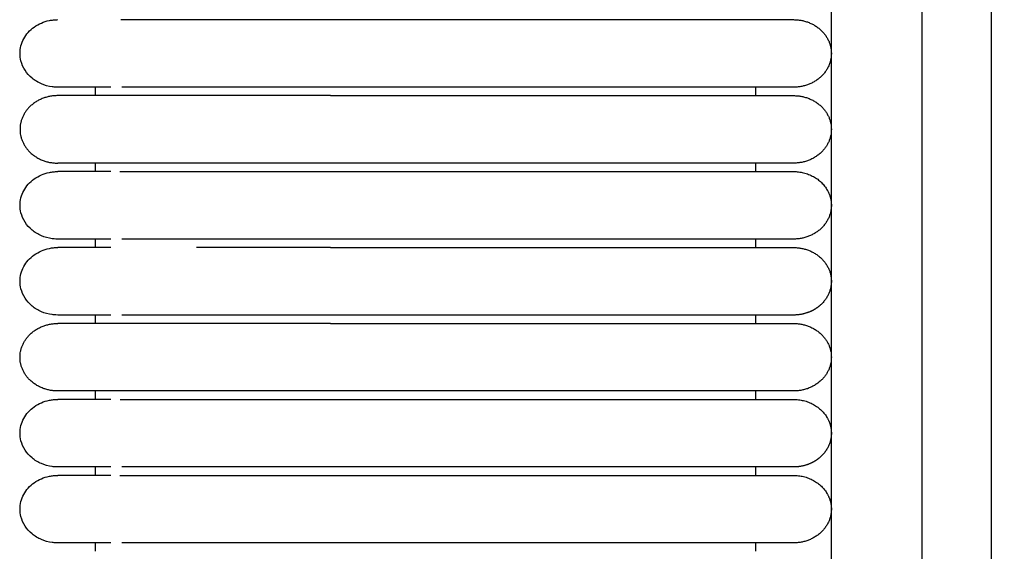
# Model space of a CAD drawing. Header units: millimetres. Extents: x -31695 to -19845, y -5614 to 7253.
# Tile 272 of 432: x -28383 to -28324, y 5007 to 5039. Entities that reach past the tile are written whole.
import ezdxf

# ---------------------------------------------------------------- set-up
doc = ezdxf.new("R2010")
doc.units = ezdxf.units.MM
doc.layers.add('2d', color=7, linetype='Continuous', true_color=0x000000)

msp = doc.modelspace()

# ---------------------------------------------------------------- linework, layer by layer
at = {"layer": '2d', "linetype": 'Continuous', "lineweight": -3}
msp.add_lwpolyline([(-28334.026, 4598.27), (-28334.026, 5374.719)], dxfattribs=at)
for points, knots in [([(-28327.843, 4580.414), (-28327.938, 4581.874), (-28328.016, 4583.335), (-28328.083, 4584.797), (-28328.155, 4586.378), (-28328.214, 4587.961), (-28328.264, 4589.544), (-28328.317, 4591.246), (-28328.359, 4592.949), (-28328.394, 4594.652), (-28328.431, 4596.505), (-28328.46, 4598.358), (-28328.483, 4600.211), (-28328.507, 4602.186), (-28328.524, 4604.161), (-28328.537, 4606.136), (-28328.55, 4608.199), (-28328.559, 4610.262), (-28328.565, 4612.325), (-28328.571, 4614.504), (-28328.574, 4616.683), (-28328.575, 4618.862), (-28328.578, 4622.137), (-28328.578, 4625.411), (-28328.578, 4628.686), (-28328.577, 4639.331), (-28328.577, 4649.975), (-28328.577, 4660.62), (-28328.577, 4672.699), (-28328.577, 4684.778), (-28328.577, 4696.856), (-28328.577, 4710.296), (-28328.577, 4723.735), (-28328.577, 4737.175), (-28328.577, 4751.989), (-28328.577, 4766.804), (-28328.577, 4781.619), (-28328.577, 4813.556), (-28328.577, 4845.491), (-28328.577, 4877.427), (-28328.577, 4910.929), (-28328.577, 4944.432), (-28328.577, 4977.935), (-28328.577, 5011.437), (-28328.577, 5044.939), (-28328.577, 5078.441), (-28328.577, 5094.409), (-28328.577, 5110.377), (-28328.577, 5126.346), (-28328.577, 5142.314), (-28328.577, 5158.284), (-28328.577, 5174.252), (-28328.577, 5181.659), (-28328.577, 5189.066), (-28328.577, 5196.473), (-28328.577, 5203.88), (-28328.577, 5211.288), (-28328.577, 5218.695), (-28328.577, 5224.095), (-28328.577, 5229.495), (-28328.577, 5234.895)], [0, 0, 0, 0, 4.32571, 4.32571, 4.32571, 9.006348, 9.006348, 9.006348, 14.041632, 14.041632, 14.041632, 19.519096, 19.519096, 19.519096, 25.35732, 25.35732, 25.35732, 31.454857, 31.454857, 31.454857, 37.895938, 37.895938, 37.895938, 47.575429, 47.575429, 47.575429, 79.038556, 79.038556, 79.038556, 114.740207, 114.740207, 114.740207, 154.464201, 154.464201, 154.464201, 198.253062, 198.253062, 198.253062, 292.648844, 292.648844, 292.648844, 391.674129, 391.674129, 391.674129, 490.698643, 490.698643, 490.698643, 537.896832, 537.896832, 537.896832, 585.096367, 585.096367, 585.096367, 606.990068, 606.990068, 606.990068, 628.884072, 628.884072, 628.884072, 644.845046, 644.845046, 644.845046, 644.845046]), ([(-28323.638, 4580.596), (-28323.732, 4582.035), (-28323.81, 4583.484), (-28323.877, 4584.924), (-28323.949, 4586.492), (-28324.008, 4588.061), (-28324.058, 4589.629), (-28324.112, 4591.321), (-28324.155, 4593.014), (-28324.19, 4594.706), (-28324.229, 4596.551), (-28324.258, 4598.396), (-28324.282, 4600.241), (-28324.307, 4602.211), (-28324.325, 4604.181), (-28324.339, 4606.15), (-28324.353, 4608.21), (-28324.363, 4610.269), (-28324.369, 4612.329), (-28324.376, 4614.506), (-28324.38, 4616.683), (-28324.383, 4618.86), (-28324.385, 4621.379), (-28324.387, 4623.899), (-28324.387, 4626.418), (-28324.388, 4627.173), (-28324.388, 4627.928), (-28324.388, 4628.683), (-28324.392, 4639.328), (-28324.394, 4649.973), (-28324.397, 4660.618), (-28324.4, 4672.697), (-28324.402, 4684.776), (-28324.403, 4696.855), (-28324.405, 4710.294), (-28324.407, 4723.734), (-28324.408, 4737.174), (-28324.409, 4751.989), (-28324.411, 4766.803), (-28324.411, 4781.618), (-28324.413, 4813.555), (-28324.414, 4845.491), (-28324.414, 4877.427), (-28324.415, 4910.93), (-28324.415, 4944.432), (-28324.415, 4977.935), (-28324.415, 5011.437), (-28324.415, 5044.939), (-28324.414, 5078.441), (-28324.414, 5094.41), (-28324.414, 5110.378), (-28324.413, 5126.346), (-28324.413, 5142.315), (-28324.412, 5158.284), (-28324.411, 5174.252), (-28324.411, 5181.659), (-28324.41, 5189.067), (-28324.41, 5196.474), (-28324.409, 5202.878), (-28324.409, 5209.282), (-28324.408, 5215.686)], [0, 0, 0, 0, 4.271346, 4.271346, 4.271346, 8.910793, 8.910793, 8.910793, 13.915218, 13.915218, 13.915218, 19.369775, 19.369775, 19.369775, 25.191998, 25.191998, 25.191998, 31.279337, 31.279337, 31.279337, 37.714779, 37.714779, 37.714779, 45.161136, 45.161136, 45.161136, 47.392834, 47.392834, 47.392834, 78.857016, 78.857016, 78.857016, 114.55941, 114.55941, 114.55941, 154.283912, 154.283912, 154.283912, 198.073133, 198.073133, 198.073133, 292.469323, 292.469323, 292.469323, 391.494727, 391.494727, 391.494727, 490.51936, 490.51936, 490.51936, 537.717708, 537.717708, 537.717708, 584.917492, 584.917492, 584.917492, 606.811354, 606.811354, 606.811354, 625.740521, 625.740521, 625.740521, 625.740521]), ([(-28380.493, 5034.706), (-28380.682, 5034.712), (-28380.757, 5034.718), (-28380.831, 5034.728), (-28381.055, 5034.759), (-28381.273, 5034.819), (-28381.477, 5034.907), (-28381.68, 5034.994), (-28381.87, 5035.11), (-28382.035, 5035.247), (-28382.366, 5035.523), (-28382.603, 5035.889), (-28382.703, 5036.284), (-28382.779, 5036.58), (-28382.778, 5036.892), (-28382.703, 5037.188), (-28382.627, 5037.484), (-28382.477, 5037.764), (-28382.265, 5038.001), (-28382.054, 5038.239), (-28381.782, 5038.433), (-28381.476, 5038.565), (-28381.324, 5038.631), (-28381.163, 5038.681), (-28380.997, 5038.715), (-28380.915, 5038.732), (-28380.831, 5038.744), (-28380.705, 5038.757), (-28380.662, 5038.76), (-28380.588, 5038.763), (-28380.525, 5038.765), (-28380.493, 5038.766)], [23.445442, 23.445442, 23.445442, 23.445442, 23.445717, 23.445717, 23.445717, 24.046175, 24.046175, 24.046175, 24.646999, 24.646999, 24.646999, 25.86131, 25.86131, 25.86131, 26.766886, 26.766886, 26.766886, 27.671812, 27.671812, 27.671812, 28.577097, 28.577097, 28.577097, 29.026846, 29.026846, 29.026846, 29.26629, 29.26629, 29.386004, 29.386004, 29.475729, 29.475729, 29.475729, 29.475729]), ([(-28377.299, 5034.706), (-28378.073, 5034.706), (-28378.709, 5034.706), (-28379.203, 5034.706), (-28379.623, 5034.706), (-28379.939, 5034.706), (-28380.152, 5034.706), (-28380.366, 5034.706), (-28380.478, 5034.706), (-28380.493, 5034.706)], [0, 0, 0, 0, 8.585616, 8.585616, 8.585616, 15.831601, 15.831601, 15.831601, 22.972392, 22.972392, 22.972392, 22.972392]), ([(-28364.104, 5034.706), (-28364.33, 5034.706), (-28364.563, 5034.706), (-28364.789, 5034.706), (-28365.017, 5034.706), (-28365.245, 5034.706), (-28365.473, 5034.706), (-28365.701, 5034.706), (-28365.928, 5034.706), (-28366.155, 5034.706), (-28366.381, 5034.706), (-28366.607, 5034.706), (-28366.832, 5034.706), (-28367.058, 5034.706), (-28367.282, 5034.706), (-28367.504, 5034.706), (-28367.727, 5034.706), (-28367.949, 5034.706), (-28368.168, 5034.706), (-28368.388, 5034.706), (-28368.606, 5034.706), (-28368.823, 5034.706), (-28369.039, 5034.706), (-28369.254, 5034.706), (-28369.466, 5034.706), (-28369.679, 5034.706), (-28369.888, 5034.706), (-28370.094, 5034.706), (-28370.299, 5034.706), (-28370.502, 5034.706), (-28370.7, 5034.706), (-28370.899, 5034.706), (-28371.094, 5034.706), (-28371.285, 5034.706), (-28371.477, 5034.706), (-28371.664, 5034.706), (-28371.848, 5034.706), (-28372.031, 5034.706), (-28372.211, 5034.706), (-28372.386, 5034.706), (-28372.474, 5034.706), (-28372.561, 5034.706), (-28372.647, 5034.706), (-28372.732, 5034.706), (-28372.817, 5034.706), (-28372.9, 5034.706), (-28373.068, 5034.706), (-28373.231, 5034.706), (-28373.389, 5034.706), (-28373.469, 5034.706), (-28373.547, 5034.706), (-28373.624, 5034.706), (-28373.701, 5034.706), (-28373.777, 5034.706), (-28373.878, 5034.706), (-28373.887, 5034.706), (-28373.896, 5034.706), (-28374.009, 5034.706), (-28374.027, 5034.706), (-28374.044, 5034.706), (-28374.165, 5034.706), (-28374.2, 5034.706), (-28374.234, 5034.706), (-28374.369, 5034.706), (-28374.403, 5034.706), (-28374.437, 5034.706), (-28374.57, 5034.706), (-28374.603, 5034.706), (-28374.636, 5034.706), (-28374.766, 5034.706), (-28374.798, 5034.706), (-28374.83, 5034.706), (-28374.934, 5034.706), (-28374.942, 5034.706), (-28374.95, 5034.706), (-28375.052, 5034.706), (-28375.176, 5034.706), (-28375.298, 5034.706), (-28375.504, 5034.706), (-28375.533, 5034.706), (-28375.562, 5034.706), (-28375.676, 5034.706), (-28375.704, 5034.706), (-28375.732, 5034.706), (-28375.801, 5034.706), (-28375.815, 5034.706), (-28375.828, 5034.706), (-28375.923, 5034.706), (-28375.977, 5034.706), (-28376.029, 5034.706), (-28376.081, 5034.706), (-28376.132, 5034.706), (-28376.183, 5034.706), (-28376.645, 5034.706)], [0, 0, 0, 0, 0.643985, 0.643985, 0.643985, 1.289246, 1.289246, 1.289246, 1.935685, 1.935685, 1.935685, 2.583188, 2.583188, 2.583188, 3.231644, 3.231644, 3.231644, 3.880958, 3.880958, 3.880958, 4.531059, 4.531059, 4.531059, 5.181921, 5.181921, 5.181921, 5.831841, 5.831841, 5.831841, 6.475746, 6.475746, 6.475746, 7.113972, 7.113972, 7.113972, 7.746582, 7.746582, 7.746582, 8.373502, 8.373502, 8.373502, 8.684772, 8.684772, 8.684772, 8.994562, 8.994562, 8.994562, 9.609624, 9.609624, 9.609624, 9.914788, 9.914788, 9.914788, 10.254009, 10.254009, 10.254009, 10.432856, 10.432856, 10.432856, 10.648503, 10.648503, 10.648503, 10.937744, 10.937744, 10.937744, 11.228892, 11.228892, 11.228892, 11.521898, 11.521898, 11.521898, 11.779768, 11.779768, 11.779768, 11.964795, 11.964795, 11.964795, 12.711702, 12.711702, 12.711702, 13.01342, 13.01342, 13.01342, 13.2408, 13.2408, 13.2408, 13.46911, 13.46911, 13.46911, 13.774962, 13.774962, 13.774962, 14.082457, 14.082457, 14.082457, 14.082457]), ([(-28380.493, 5025.571), (-28380.682, 5025.577), (-28380.757, 5025.584), (-28380.831, 5025.594), (-28381.055, 5025.624), (-28381.273, 5025.684), (-28381.477, 5025.772), (-28381.68, 5025.86), (-28381.87, 5025.975), (-28382.035, 5026.113), (-28382.366, 5026.388), (-28382.603, 5026.754), (-28382.703, 5027.149), (-28382.779, 5027.445), (-28382.778, 5027.757), (-28382.703, 5028.053), (-28382.627, 5028.349), (-28382.477, 5028.629), (-28382.265, 5028.867), (-28382.054, 5029.104), (-28381.782, 5029.298), (-28381.476, 5029.43), (-28381.324, 5029.496), (-28381.163, 5029.546), (-28380.997, 5029.58), (-28380.915, 5029.597), (-28380.831, 5029.61), (-28380.705, 5029.622), (-28380.662, 5029.626), (-28380.588, 5029.629), (-28380.525, 5029.63), (-28380.493, 5029.631)], [23.445766, 23.445766, 23.445766, 23.445766, 23.445825, 23.445825, 23.445825, 24.046273, 24.046273, 24.046273, 24.647086, 24.647086, 24.647086, 25.861375, 25.861375, 25.861375, 26.766935, 26.766935, 26.766935, 27.671844, 27.671844, 27.671844, 28.577113, 28.577113, 28.577113, 29.026854, 29.026854, 29.026854, 29.266294, 29.266294, 29.386006, 29.386006, 29.47573, 29.47573, 29.47573, 29.47573]), ([(-28377.298, 5029.631), (-28378.075, 5029.631), (-28378.711, 5029.631), (-28379.203, 5029.631), (-28379.623, 5029.631), (-28379.938, 5029.631), (-28380.152, 5029.631), (-28380.366, 5029.631), (-28380.477, 5029.631), (-28380.493, 5029.631)], [0, 0, 0, 0, 8.649968, 8.649968, 8.649968, 15.950267, 15.950267, 15.950267, 23.144583, 23.144583, 23.144583, 23.144583]), ([(-28377.299, 5025.571), (-28378.073, 5025.571), (-28378.709, 5025.571), (-28379.203, 5025.571), (-28379.623, 5025.571), (-28379.939, 5025.571), (-28380.152, 5025.571), (-28380.366, 5025.571), (-28380.478, 5025.571), (-28380.493, 5025.571)], [0, 0, 0, 0, 8.585617, 8.585617, 8.585617, 15.831603, 15.831603, 15.831603, 22.972395, 22.972395, 22.972395, 22.972395]), ([(-28364.104, 5025.571), (-28364.331, 5025.571), (-28364.562, 5025.571), (-28364.789, 5025.571), (-28365.017, 5025.571), (-28365.245, 5025.571), (-28365.473, 5025.571), (-28365.701, 5025.571), (-28365.928, 5025.571), (-28366.155, 5025.571), (-28366.381, 5025.571), (-28366.607, 5025.571), (-28366.832, 5025.571), (-28367.058, 5025.571), (-28367.282, 5025.571), (-28367.504, 5025.571), (-28367.727, 5025.571), (-28367.949, 5025.571), (-28368.168, 5025.571), (-28368.196, 5025.571), (-28368.223, 5025.571), (-28368.333, 5025.571), (-28368.388, 5025.571), (-28368.442, 5025.571), (-28368.497, 5025.571), (-28368.606, 5025.571), (-28368.715, 5025.571), (-28368.823, 5025.571), (-28369.039, 5025.571), (-28369.254, 5025.571), (-28369.466, 5025.571), (-28369.679, 5025.571), (-28369.888, 5025.571), (-28370.094, 5025.571), (-28370.299, 5025.571), (-28370.502, 5025.571), (-28370.701, 5025.571), (-28370.899, 5025.571), (-28371.094, 5025.571), (-28371.286, 5025.571), (-28371.477, 5025.571), (-28371.664, 5025.571), (-28371.848, 5025.571), (-28372.031, 5025.571), (-28372.211, 5025.571), (-28372.386, 5025.571), (-28372.562, 5025.571), (-28372.733, 5025.571), (-28372.901, 5025.571), (-28373.068, 5025.571), (-28373.231, 5025.571), (-28373.389, 5025.571), (-28373.469, 5025.571), (-28373.547, 5025.571), (-28373.624, 5025.571), (-28373.701, 5025.571), (-28373.777, 5025.571), (-28373.905, 5025.571), (-28373.922, 5025.571), (-28373.94, 5025.571), (-28374.062, 5025.571), (-28374.096, 5025.571), (-28374.131, 5025.571), (-28374.268, 5025.571), (-28374.302, 5025.571), (-28374.336, 5025.571), (-28374.47, 5025.571), (-28374.504, 5025.571), (-28374.537, 5025.571), (-28374.668, 5025.571), (-28374.734, 5025.571), (-28374.799, 5025.571), (-28374.862, 5025.571), (-28374.926, 5025.571), (-28374.989, 5025.571), (-28375.052, 5025.571), (-28375.114, 5025.571), (-28375.176, 5025.571), (-28375.236, 5025.571), (-28375.267, 5025.571), (-28375.297, 5025.571), (-28375.416, 5025.571), (-28375.475, 5025.571), (-28375.533, 5025.571), (-28375.591, 5025.571), (-28375.648, 5025.571), (-28375.704, 5025.571), (-28376.645, 5025.571)], [0, 0, 0, 0, 0.688874, 0.688874, 0.688874, 1.379115, 1.379115, 1.379115, 2.070614, 2.070614, 2.070614, 2.763253, 2.763253, 2.763253, 3.456911, 3.456911, 3.456911, 4.151485, 4.151485, 4.151485, 4.325244, 4.325244, 4.325244, 4.499055, 4.499055, 4.499055, 4.846839, 4.846839, 4.846839, 5.54307, 5.54307, 5.54307, 6.238292, 6.238292, 6.238292, 6.927081, 6.927081, 6.927081, 7.609794, 7.609794, 7.609794, 8.2865, 8.2865, 8.2865, 8.95712, 8.95712, 8.95712, 9.621517, 9.621517, 9.621517, 10.279452, 10.279452, 10.279452, 10.605887, 10.605887, 10.605887, 11.006947, 11.006947, 11.006947, 11.236825, 11.236825, 11.236825, 11.545185, 11.545185, 11.545185, 11.855613, 11.855613, 11.855613, 12.168055, 12.168055, 12.168055, 12.482462, 12.482462, 12.482462, 12.798789, 12.798789, 12.798789, 13.11699, 13.11699, 13.11699, 13.43703, 13.43703, 13.43703, 13.758883, 13.758883, 13.758883, 14.082525, 14.082525, 14.082525, 14.082525]), ([(-28380.493, 5021.004), (-28380.682, 5021.01), (-28380.757, 5021.016), (-28380.831, 5021.026), (-28381.055, 5021.057), (-28381.273, 5021.117), (-28381.477, 5021.205), (-28381.68, 5021.292), (-28381.87, 5021.408), (-28382.035, 5021.545), (-28382.366, 5021.821), (-28382.603, 5022.187), (-28382.703, 5022.582), (-28382.779, 5022.878), (-28382.778, 5023.19), (-28382.703, 5023.485), (-28382.627, 5023.781), (-28382.477, 5024.062), (-28382.265, 5024.299), (-28382.054, 5024.537), (-28381.782, 5024.731), (-28381.476, 5024.863), (-28381.324, 5024.929), (-28381.163, 5024.979), (-28380.997, 5025.013), (-28380.915, 5025.03), (-28380.831, 5025.042), (-28380.705, 5025.055), (-28380.662, 5025.058), (-28380.588, 5025.061), (-28380.525, 5025.063), (-28380.493, 5025.064)], [23.44559, 23.44559, 23.44559, 23.44559, 23.445767, 23.445767, 23.445767, 24.04622, 24.04622, 24.04622, 24.647039, 24.647039, 24.647039, 25.861339, 25.861339, 25.861339, 26.766909, 26.766909, 26.766909, 27.671826, 27.671826, 27.671826, 28.577104, 28.577104, 28.577104, 29.02685, 29.02685, 29.02685, 29.266291, 29.266291, 29.386005, 29.386005, 29.47573, 29.47573, 29.47573, 29.47573]), ([(-28377.298, 5025.064), (-28378.075, 5025.064), (-28378.711, 5025.064), (-28379.203, 5025.064), (-28379.623, 5025.064), (-28379.938, 5025.064), (-28380.152, 5025.064), (-28380.366, 5025.064), (-28380.477, 5025.064), (-28380.493, 5025.064)], [0, 0, 0, 0, 8.649968, 8.649968, 8.649968, 15.950267, 15.950267, 15.950267, 23.144583, 23.144583, 23.144583, 23.144583]), ([(-28364.104, 5025.064), (-28364.332, 5025.064), (-28364.789, 5025.064), (-28365.473, 5025.064), (-28366.155, 5025.064), (-28366.833, 5025.064), (-28367.506, 5025.064), (-28367.976, 5025.064), (-28368.251, 5025.064), (-28368.36, 5025.064), (-28368.552, 5025.064), (-28368.932, 5025.064), (-28369.253, 5025.064), (-28369.679, 5025.064), (-28370.097, 5025.064), (-28370.704, 5025.064), (-28371.289, 5025.064), (-28371.77, 5025.064), (-28372.055, 5025.064), (-28372.156, 5025.064)], [1.5131938, 1.5131938, 1.5131938, 1.5131938, 1.5643554, 1.615517, 1.6666785, 1.7178401, 1.7690017, 1.8201632, 1.8265584, 1.8329536, 1.845744, 1.8713248, 1.9224864, 1.9224864, 1.9738461, 2.0252058, 2.0765655, 2.1279253, 2.1570957, 2.1570957, 2.1570957, 2.1570957]), ([(-28377.299, 5021.004), (-28378.073, 5021.004), (-28378.709, 5021.004), (-28379.203, 5021.004), (-28379.623, 5021.004), (-28379.939, 5021.004), (-28380.152, 5021.004), (-28380.366, 5021.004), (-28380.478, 5021.004), (-28380.493, 5021.004)], [0, 0, 0, 0, 8.585617, 8.585617, 8.585617, 15.831604, 15.831604, 15.831604, 22.972397, 22.972397, 22.972397, 22.972397]), ([(-28364.104, 5021.004), (-28364.332, 5021.004), (-28364.56, 5021.004), (-28364.789, 5021.004), (-28365.017, 5021.004), (-28365.245, 5021.004), (-28365.473, 5021.004), (-28365.701, 5021.004), (-28365.928, 5021.004), (-28366.155, 5021.004), (-28366.381, 5021.004), (-28366.607, 5021.004), (-28366.832, 5021.004), (-28367.058, 5021.004), (-28367.282, 5021.004), (-28367.504, 5021.004), (-28367.727, 5021.004), (-28367.949, 5021.004), (-28368.168, 5021.004), (-28368.196, 5021.004), (-28368.223, 5021.004), (-28368.333, 5021.004), (-28368.388, 5021.004), (-28368.442, 5021.004), (-28368.497, 5021.004), (-28368.606, 5021.004), (-28368.715, 5021.004), (-28368.823, 5021.004), (-28369.039, 5021.004), (-28369.254, 5021.004), (-28369.466, 5021.004), (-28369.679, 5021.004), (-28369.888, 5021.004), (-28370.094, 5021.004), (-28370.299, 5021.004), (-28370.502, 5021.004), (-28370.701, 5021.004), (-28370.899, 5021.004), (-28371.094, 5021.004), (-28371.286, 5021.004), (-28371.477, 5021.004), (-28371.664, 5021.004), (-28371.848, 5021.004), (-28372.031, 5021.004), (-28372.211, 5021.004), (-28372.386, 5021.004), (-28372.562, 5021.004), (-28372.733, 5021.004), (-28372.901, 5021.004), (-28373.068, 5021.004), (-28373.231, 5021.004), (-28373.389, 5021.004), (-28373.469, 5021.004), (-28373.547, 5021.004), (-28373.624, 5021.004), (-28373.701, 5021.004), (-28373.777, 5021.004), (-28373.905, 5021.004), (-28373.922, 5021.004), (-28373.94, 5021.004), (-28374.062, 5021.004), (-28374.096, 5021.004), (-28374.131, 5021.004), (-28374.268, 5021.004), (-28374.302, 5021.004), (-28374.336, 5021.004), (-28374.47, 5021.004), (-28374.504, 5021.004), (-28374.537, 5021.004), (-28374.668, 5021.004), (-28374.734, 5021.004), (-28374.798, 5021.004), (-28374.862, 5021.004), (-28374.926, 5021.004), (-28374.989, 5021.004), (-28375.052, 5021.004), (-28375.114, 5021.004), (-28375.176, 5021.004), (-28375.236, 5021.004), (-28375.267, 5021.004), (-28375.297, 5021.004), (-28375.416, 5021.004), (-28375.475, 5021.004), (-28375.533, 5021.004), (-28375.591, 5021.004), (-28375.648, 5021.004), (-28375.704, 5021.004), (-28376.645, 5021.004)], [1.757776, 1.757776, 1.757776, 1.757776, 2.4482, 2.4482, 2.4482, 3.138432, 3.138432, 3.138432, 3.829921, 3.829921, 3.829921, 4.522551, 4.522551, 4.522551, 5.216199, 5.216199, 5.216199, 5.910764, 5.910764, 5.910764, 6.08452, 6.08452, 6.08452, 6.25833, 6.25833, 6.25833, 6.606108, 6.606108, 6.606108, 7.30233, 7.30233, 7.30233, 7.997543, 7.997543, 7.997543, 8.686322, 8.686322, 8.686322, 9.369026, 9.369026, 9.369026, 10.045723, 10.045723, 10.045723, 10.716334, 10.716334, 10.716334, 11.380721, 11.380721, 11.380721, 12.038647, 12.038647, 12.038647, 12.365078, 12.365078, 12.365078, 12.766133, 12.766133, 12.766133, 12.996008, 12.996008, 12.996008, 13.304364, 13.304364, 13.304364, 13.614787, 13.614787, 13.614787, 13.927225, 13.927225, 13.927225, 14.241628, 14.241628, 14.241628, 14.55795, 14.55795, 14.55795, 14.876146, 14.876146, 14.876146, 15.196182, 15.196182, 15.196182, 15.518031, 15.518031, 15.518031, 15.841668, 15.841668, 15.841668, 15.841668]), ([(-28380.493, 5011.869), (-28380.682, 5011.875), (-28380.757, 5011.882), (-28380.831, 5011.892), (-28381.055, 5011.922), (-28381.273, 5011.982), (-28381.477, 5012.07), (-28381.68, 5012.158), (-28381.87, 5012.273), (-28382.035, 5012.411), (-28382.366, 5012.686), (-28382.603, 5013.052), (-28382.703, 5013.447), (-28382.779, 5013.743), (-28382.778, 5014.055), (-28382.703, 5014.351), (-28382.627, 5014.647), (-28382.477, 5014.927), (-28382.265, 5015.165), (-28382.054, 5015.402), (-28381.782, 5015.596), (-28381.476, 5015.728), (-28381.324, 5015.794), (-28381.163, 5015.844), (-28380.997, 5015.878), (-28380.915, 5015.895), (-28380.831, 5015.908), (-28380.705, 5015.92), (-28380.662, 5015.924), (-28380.588, 5015.927), (-28380.525, 5015.928), (-28380.493, 5015.929)], [23.445694, 23.445694, 23.445694, 23.445694, 23.445801, 23.445801, 23.445801, 24.046251, 24.046251, 24.046251, 24.647067, 24.647067, 24.647067, 25.86136, 25.86136, 25.86136, 26.766924, 26.766924, 26.766924, 27.671837, 27.671837, 27.671837, 28.57711, 28.57711, 28.57711, 29.026852, 29.026852, 29.026852, 29.266293, 29.266293, 29.386005, 29.386005, 29.47573, 29.47573, 29.47573, 29.47573]), ([(-28377.298, 5015.929), (-28378.075, 5015.929), (-28378.711, 5015.929), (-28379.203, 5015.929), (-28379.623, 5015.929), (-28379.938, 5015.929), (-28380.152, 5015.929), (-28380.366, 5015.929), (-28380.477, 5015.929), (-28380.493, 5015.929)], [0, 0, 0, 0, 8.649968, 8.649968, 8.649968, 15.950267, 15.950267, 15.950267, 23.144583, 23.144583, 23.144583, 23.144583]), ([(-28377.299, 5011.869), (-28378.073, 5011.869), (-28378.709, 5011.869), (-28379.203, 5011.869), (-28379.623, 5011.869), (-28379.939, 5011.869), (-28380.152, 5011.869), (-28380.366, 5011.869), (-28380.478, 5011.869), (-28380.493, 5011.869)], [0, 0, 0, 0, 8.585618, 8.585618, 8.585618, 15.831606, 15.831606, 15.831606, 22.9724, 22.9724, 22.9724, 22.9724]), ([(-28364.104, 5011.869), (-28364.331, 5011.869), (-28364.562, 5011.869), (-28364.789, 5011.869), (-28365.017, 5011.869), (-28365.245, 5011.869), (-28365.473, 5011.869), (-28365.701, 5011.869), (-28365.928, 5011.869), (-28366.155, 5011.869), (-28366.381, 5011.869), (-28366.607, 5011.869), (-28366.832, 5011.869), (-28367.058, 5011.869), (-28367.282, 5011.869), (-28367.504, 5011.869), (-28367.727, 5011.869), (-28367.949, 5011.869), (-28368.168, 5011.869), (-28368.196, 5011.869), (-28368.223, 5011.869), (-28368.333, 5011.869), (-28368.388, 5011.869), (-28368.442, 5011.869), (-28368.497, 5011.869), (-28368.606, 5011.869), (-28368.715, 5011.869), (-28368.823, 5011.869), (-28369.039, 5011.869), (-28369.254, 5011.869), (-28369.466, 5011.869), (-28369.679, 5011.869), (-28369.888, 5011.869), (-28370.094, 5011.869), (-28370.299, 5011.869), (-28370.502, 5011.869), (-28370.701, 5011.869), (-28370.899, 5011.869), (-28371.094, 5011.869), (-28371.286, 5011.869), (-28371.477, 5011.869), (-28371.664, 5011.869), (-28371.848, 5011.869), (-28372.031, 5011.869), (-28372.211, 5011.869), (-28372.386, 5011.869), (-28372.562, 5011.869), (-28372.733, 5011.869), (-28372.901, 5011.869), (-28373.068, 5011.869), (-28373.231, 5011.869), (-28373.389, 5011.869), (-28373.469, 5011.869), (-28373.547, 5011.869), (-28373.624, 5011.869), (-28373.701, 5011.869), (-28373.777, 5011.869), (-28373.905, 5011.869), (-28373.922, 5011.869), (-28373.94, 5011.869), (-28374.062, 5011.869), (-28374.096, 5011.869), (-28374.131, 5011.869), (-28374.268, 5011.869), (-28374.302, 5011.869), (-28374.336, 5011.869), (-28374.47, 5011.869), (-28374.504, 5011.869), (-28374.537, 5011.869), (-28374.668, 5011.869), (-28374.734, 5011.869), (-28374.798, 5011.869), (-28374.862, 5011.869), (-28374.926, 5011.869), (-28374.989, 5011.869), (-28375.052, 5011.869), (-28375.114, 5011.869), (-28375.176, 5011.869), (-28375.236, 5011.869), (-28375.267, 5011.869), (-28375.297, 5011.869), (-28375.416, 5011.869), (-28375.475, 5011.869), (-28375.533, 5011.869), (-28375.591, 5011.869), (-28375.648, 5011.869), (-28375.704, 5011.869), (-28376.645, 5011.869)], [0, 0, 0, 0, 0.688874, 0.688874, 0.688874, 1.379115, 1.379115, 1.379115, 2.070614, 2.070614, 2.070614, 2.763253, 2.763253, 2.763253, 3.45691, 3.45691, 3.45691, 4.151485, 4.151485, 4.151485, 4.325244, 4.325244, 4.325244, 4.499055, 4.499055, 4.499055, 4.846839, 4.846839, 4.846839, 5.54307, 5.54307, 5.54307, 6.238292, 6.238292, 6.238292, 6.927081, 6.927081, 6.927081, 7.609794, 7.609794, 7.609794, 8.2865, 8.2865, 8.2865, 8.95712, 8.95712, 8.95712, 9.621517, 9.621517, 9.621517, 10.279451, 10.279451, 10.279451, 10.605887, 10.605887, 10.605887, 11.006947, 11.006947, 11.006947, 11.236825, 11.236825, 11.236825, 11.545185, 11.545185, 11.545185, 11.855613, 11.855613, 11.855613, 12.168055, 12.168055, 12.168055, 12.482462, 12.482462, 12.482462, 12.798789, 12.798789, 12.798789, 13.116989, 13.116989, 13.116989, 13.437029, 13.437029, 13.437029, 13.758883, 13.758883, 13.758883, 14.082524, 14.082524, 14.082524, 14.082524]), ([(-28380.493, 5007.302), (-28380.682, 5007.308), (-28380.757, 5007.314), (-28380.831, 5007.324), (-28381.055, 5007.355), (-28381.273, 5007.415), (-28381.477, 5007.503), (-28381.68, 5007.59), (-28381.87, 5007.705), (-28382.035, 5007.843), (-28382.366, 5008.119), (-28382.603, 5008.485), (-28382.703, 5008.88), (-28382.779, 5009.176), (-28382.778, 5009.487), (-28382.703, 5009.783), (-28382.627, 5010.079), (-28382.477, 5010.36), (-28382.265, 5010.597), (-28382.054, 5010.835), (-28381.782, 5011.029), (-28381.476, 5011.161), (-28381.324, 5011.226), (-28381.163, 5011.277), (-28380.997, 5011.311), (-28380.915, 5011.327), (-28380.831, 5011.34), (-28380.705, 5011.353), (-28380.662, 5011.356), (-28380.588, 5011.359), (-28380.525, 5011.361), (-28380.493, 5011.362)], [23.445785, 23.445785, 23.445785, 23.445785, 23.445831, 23.445831, 23.445831, 24.046278, 24.046278, 24.046278, 24.647091, 24.647091, 24.647091, 25.861378, 25.861378, 25.861378, 26.766938, 26.766938, 26.766938, 27.671846, 27.671846, 27.671846, 28.577114, 28.577114, 28.577114, 29.026854, 29.026854, 29.026854, 29.266294, 29.266294, 29.386006, 29.386006, 29.47573, 29.47573, 29.47573, 29.47573]), ([(-28377.298, 5011.362), (-28378.075, 5011.362), (-28378.711, 5011.362), (-28379.203, 5011.362), (-28379.623, 5011.362), (-28379.938, 5011.362), (-28380.152, 5011.362), (-28380.366, 5011.362), (-28380.477, 5011.362), (-28380.493, 5011.362)], [0, 0, 0, 0, 8.649968, 8.649968, 8.649968, 15.950267, 15.950267, 15.950267, 23.144583, 23.144583, 23.144583, 23.144583]), ([(-28377.299, 5007.302), (-28378.073, 5007.302), (-28378.709, 5007.302), (-28379.203, 5007.302), (-28379.623, 5007.302), (-28379.939, 5007.302), (-28380.152, 5007.302), (-28380.366, 5007.302), (-28380.478, 5007.302), (-28380.493, 5007.302)], [0, 0, 0, 0, 8.585619, 8.585619, 8.585619, 15.831607, 15.831607, 15.831607, 22.972401, 22.972401, 22.972401, 22.972401]), ([(-28364.104, 5007.302), (-28364.331, 5007.302), (-28364.562, 5007.302), (-28364.789, 5007.302), (-28365.017, 5007.302), (-28365.245, 5007.302), (-28365.473, 5007.302), (-28365.701, 5007.302), (-28365.928, 5007.302), (-28366.155, 5007.302), (-28366.381, 5007.302), (-28366.607, 5007.302), (-28366.832, 5007.302), (-28367.058, 5007.302), (-28367.282, 5007.302), (-28367.504, 5007.302), (-28367.727, 5007.302), (-28367.949, 5007.302), (-28368.168, 5007.302), (-28368.196, 5007.302), (-28368.223, 5007.302), (-28368.333, 5007.302), (-28368.388, 5007.302), (-28368.442, 5007.302), (-28368.497, 5007.302), (-28368.606, 5007.302), (-28368.715, 5007.302), (-28368.823, 5007.302), (-28369.039, 5007.302), (-28369.254, 5007.302), (-28369.466, 5007.302), (-28369.679, 5007.302), (-28369.888, 5007.302), (-28370.094, 5007.302), (-28370.299, 5007.302), (-28370.502, 5007.302), (-28370.701, 5007.302), (-28370.899, 5007.302), (-28371.094, 5007.302), (-28371.286, 5007.302), (-28371.477, 5007.302), (-28371.664, 5007.302), (-28371.848, 5007.302), (-28372.031, 5007.302), (-28372.211, 5007.302), (-28372.386, 5007.302), (-28372.562, 5007.302), (-28372.733, 5007.302), (-28372.901, 5007.302), (-28373.068, 5007.302), (-28373.231, 5007.302), (-28373.389, 5007.302), (-28373.469, 5007.302), (-28373.547, 5007.302), (-28373.624, 5007.302), (-28373.701, 5007.302), (-28373.777, 5007.302), (-28373.905, 5007.302), (-28373.922, 5007.302), (-28373.94, 5007.302), (-28374.062, 5007.302), (-28374.096, 5007.302), (-28374.131, 5007.302), (-28374.268, 5007.302), (-28374.302, 5007.302), (-28374.336, 5007.302), (-28374.47, 5007.302), (-28374.504, 5007.302), (-28374.537, 5007.302), (-28374.668, 5007.302), (-28374.734, 5007.302), (-28374.799, 5007.302), (-28374.862, 5007.302), (-28374.926, 5007.302), (-28374.989, 5007.302), (-28375.052, 5007.302), (-28375.114, 5007.302), (-28375.176, 5007.302), (-28375.236, 5007.302), (-28375.267, 5007.302), (-28375.297, 5007.302), (-28375.416, 5007.302), (-28375.475, 5007.302), (-28375.533, 5007.302), (-28375.591, 5007.302), (-28375.648, 5007.302), (-28375.704, 5007.302), (-28376.645, 5007.302)], [0, 0, 0, 0, 0.688874, 0.688874, 0.688874, 1.379115, 1.379115, 1.379115, 2.070614, 2.070614, 2.070614, 2.763253, 2.763253, 2.763253, 3.456911, 3.456911, 3.456911, 4.151485, 4.151485, 4.151485, 4.325244, 4.325244, 4.325244, 4.499056, 4.499056, 4.499056, 4.846839, 4.846839, 4.846839, 5.54307, 5.54307, 5.54307, 6.238293, 6.238293, 6.238293, 6.927081, 6.927081, 6.927081, 7.609794, 7.609794, 7.609794, 8.2865, 8.2865, 8.2865, 8.957121, 8.957121, 8.957121, 9.621517, 9.621517, 9.621517, 10.279452, 10.279452, 10.279452, 10.605888, 10.605888, 10.605888, 11.006948, 11.006948, 11.006948, 11.236826, 11.236826, 11.236826, 11.545186, 11.545186, 11.545186, 11.855614, 11.855614, 11.855614, 12.168055, 12.168055, 12.168055, 12.482463, 12.482463, 12.482463, 12.798789, 12.798789, 12.798789, 13.11699, 13.11699, 13.11699, 13.43703, 13.43703, 13.43703, 13.758884, 13.758884, 13.758884, 14.082525, 14.082525, 14.082525, 14.082525])]:
    msp.add_open_spline(points, degree=3, knots=knots, dxfattribs=at)
for points, degree in [([(-28376.698, 5038.766), (-28360.462, 5038.766), (-28344.226, 5038.766)], 2), ([(-28378.226, 5034.198), (-28378.226, 5034.452), (-28378.226, 5034.706)], 2), ([(-28344.226, 5034.706), (-28354.165, 5034.706), (-28364.104, 5034.706)], 2), ([(-28338.56, 5034.198), (-28338.56, 5034.452), (-28338.56, 5034.706)], 2), ([(-28364.104, 5034.198), (-28354.165, 5034.198), (-28344.226, 5034.198)], 2), ([(-28378.226, 5029.631), (-28378.226, 5029.885), (-28378.226, 5030.138)], 2), ([(-28344.226, 5030.138), (-28354.165, 5030.138), (-28364.104, 5030.138)], 2), ([(-28338.56, 5029.631), (-28338.56, 5029.885), (-28338.56, 5030.138)], 2), ([(-28376.761, 5029.631), (-28360.494, 5029.631), (-28344.226, 5029.631)], 2), ([(-28378.226, 5025.064), (-28378.226, 5025.317), (-28378.226, 5025.571)], 2), ([(-28344.226, 5025.571), (-28354.165, 5025.571), (-28364.104, 5025.571)], 2), ([(-28338.56, 5025.064), (-28338.56, 5025.318), (-28338.56, 5025.571)], 2), ([(-28364.104, 5025.063), (-28354.165, 5025.063), (-28344.226, 5025.063)], 2), ([(-28378.226, 5020.496), (-28378.226, 5020.75), (-28378.226, 5021.004)], 2), ([(-28344.226, 5021.004), (-28354.165, 5021.004), (-28364.104, 5021.004)], 2), ([(-28364.104, 5020.496), (-28354.165, 5020.496), (-28344.226, 5020.496)], 2), ([(-28338.56, 5020.496), (-28338.56, 5020.75), (-28338.56, 5021.004)], 2), ([(-28378.226, 5015.929), (-28378.226, 5016.183), (-28378.226, 5016.436)], 2), ([(-28344.226, 5016.436), (-28354.165, 5016.436), (-28364.104, 5016.436)], 2), ([(-28338.56, 5015.929), (-28338.56, 5016.183), (-28338.56, 5016.436)], 2), ([(-28376.746, 5015.929), (-28360.486, 5015.929), (-28344.226, 5015.929)], 2), ([(-28364.429, 5015.929), (-28364.321, 5015.929), (-28364.212, 5015.929), (-28364.104, 5015.929)], 3), ([(-28364.104, 5015.929), (-28364.104, 5015.929), (-28364.104, 5015.929), (-28364.104, 5015.929)], 3), ([(-28378.226, 5011.362), (-28378.226, 5011.615), (-28378.226, 5011.869)], 2), ([(-28344.226, 5011.869), (-28354.165, 5011.869), (-28364.104, 5011.869)], 2), ([(-28338.56, 5011.361), (-28338.56, 5011.615), (-28338.56, 5011.869)], 2), ([(-28376.761, 5011.361), (-28360.494, 5011.361), (-28344.226, 5011.361)], 2), ([(-28378.226, 5006.794), (-28378.226, 5007.048), (-28378.226, 5007.302)], 2), ([(-28344.226, 5007.302), (-28354.165, 5007.302), (-28364.104, 5007.302)], 2), ([(-28338.56, 5006.794), (-28338.56, 5007.048), (-28338.56, 5007.302)], 2)]:
    msp.add_open_spline(points, degree=degree, dxfattribs=at)
for points, weights, knots in [([(-28344.226, 5038.766), (-28340.94, 5038.766), (-28338.617, 5038.766), (-28336.293, 5038.766), (-28336.293, 5038.766)], [1, 0.853553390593, 0.853553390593, 0.853553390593, 1], [0, 0, 0, 5.79899, 5.79899, 11.59798, 11.59798, 11.59798]), ([(-28336.293, 5038.766), (-28335.354, 5038.766), (-28334.69, 5038.171), (-28334.026, 5037.576), (-28334.026, 5036.736), (-28334.026, 5035.895), (-28334.69, 5035.3), (-28335.354, 5034.706), (-28336.293, 5034.706)], [1, 0.853553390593, 0.853553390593, 0.853553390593, 1, 0.853553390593, 0.853553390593, 0.853553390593, 1], [0, 0, 0, 1.656854, 1.656854, 3.313708, 3.313708, 4.970563, 4.970563, 6.627417, 6.627417, 6.627417]), ([(-28336.293, 5034.706), (-28336.293, 5034.706), (-28338.617, 5034.706), (-28340.94, 5034.706), (-28344.226, 5034.706)], [1, 0.853553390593, 0.853553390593, 0.853553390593, 1], [0, 0, 0, 5.79899, 5.79899, 11.59798, 11.59798, 11.59798]), ([(-28380.493, 5034.198), (-28382.76, 5034.198), (-28382.76, 5032.168), (-28382.76, 5030.138), (-28380.493, 5030.138)], [1, 0.707106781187, 1, 0.707106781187, 1], [9.424778, 9.424778, 9.424778, 12.566371, 12.566371, 15.707963, 15.707963, 15.707963]), ([(-28364.104, 5034.198), (-28369.737, 5034.198), (-28373.721, 5034.198), (-28376.385, 5034.198), (-28377.298, 5034.198)], [1, 0.853553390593, 0.853553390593, 0.853553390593, 0.919067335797], [0, 0, 0, 9.941125, 9.941125, 16.590224, 16.590224, 16.590224]), ([(-28344.226, 5034.198), (-28340.94, 5034.198), (-28338.617, 5034.198), (-28336.293, 5034.198), (-28336.293, 5034.198)], [1, 0.853553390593, 0.853553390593, 0.853553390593, 1], [0, 0, 0, 5.79899, 5.79899, 11.59798, 11.59798, 11.59798]), ([(-28336.293, 5034.198), (-28334.026, 5034.198), (-28334.026, 5032.168), (-28334.026, 5030.138), (-28336.293, 5030.138)], [1, 0.707106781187, 1, 0.707106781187, 1], [6.283185, 6.283185, 6.283185, 9.424778, 9.424778, 12.566371, 12.566371, 12.566371]), ([(-28364.104, 5030.138), (-28369.737, 5030.138), (-28373.721, 5030.138), (-28376.385, 5030.138), (-28377.298, 5030.138)], [1, 0.853553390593, 0.853553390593, 0.853553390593, 0.919067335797], [0, 0, 0, 9.941125, 9.941125, 16.590224, 16.590224, 16.590224]), ([(-28336.293, 5030.138), (-28336.293, 5030.138), (-28338.617, 5030.138), (-28340.94, 5030.138), (-28344.226, 5030.138)], [1, 0.853553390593, 0.853553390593, 0.853553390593, 1], [0, 0, 0, 5.79899, 5.79899, 11.59798, 11.59798, 11.59798]), ([(-28344.226, 5029.631), (-28340.94, 5029.631), (-28338.617, 5029.631), (-28336.293, 5029.631), (-28336.293, 5029.631)], [1, 0.853553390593, 0.853553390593, 0.853553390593, 1], [0, 0, 0, 5.79899, 5.79899, 11.59798, 11.59798, 11.59798]), ([(-28334.273, 5028.522), (-28334.026, 5028.088), (-28334.026, 5027.601), (-28334.026, 5026.76), (-28334.69, 5026.166), (-28335.354, 5025.571), (-28336.293, 5025.571)], [0.874965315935, 0.909550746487, 1, 0.853553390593, 0.853553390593, 0.853553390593, 1], [2.290392, 2.290392, 2.290392, 3.313708, 3.313708, 4.970563, 4.970563, 6.627417, 6.627417, 6.627417]), ([(-28336.293, 5025.571), (-28336.293, 5025.571), (-28338.617, 5025.571), (-28340.94, 5025.571), (-28344.226, 5025.571)], [1, 0.853553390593, 0.853553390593, 0.853553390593, 1], [0, 0, 0, 5.79899, 5.79899, 11.59798, 11.59798, 11.59798]), ([(-28344.226, 5025.063), (-28340.94, 5025.063), (-28338.617, 5025.063), (-28336.293, 5025.063), (-28336.293, 5025.063)], [1, 0.853553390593, 0.853553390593, 0.853553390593, 1], [0, 0, 0, 5.79899, 5.79899, 11.59798, 11.59798, 11.59798]), ([(-28336.293, 5025.063), (-28335.354, 5025.063), (-28334.69, 5024.469), (-28334.026, 5023.874), (-28334.026, 5023.034), (-28334.026, 5022.193), (-28334.69, 5021.598), (-28334.944, 5021.371), (-28335.264, 5021.225)], [1, 0.853553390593, 0.853553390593, 0.853553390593, 1, 0.853553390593, 0.853553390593, 0.853553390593, 0.874965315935], [0, 0, 0, 1.656854, 1.656854, 3.313708, 3.313708, 4.970563, 4.970563, 5.604101, 5.604101, 5.604101]), ([(-28380.493, 5016.436), (-28382.76, 5016.436), (-28382.76, 5018.466), (-28382.76, 5020.496), (-28380.493, 5020.496)], [1, 0.707106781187, 1, 0.707106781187, 1], [0, 0, 0, 1.570796, 1.570796, 3.141593, 3.141593, 3.141593]), ([(-28364.104, 5020.496), (-28369.737, 5020.496), (-28373.721, 5020.496), (-28376.385, 5020.496), (-28377.298, 5020.496)], [1, 0.853553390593, 0.853553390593, 0.853553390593, 0.919067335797], [0, 0, 0, 9.941125, 9.941125, 16.590224, 16.590224, 16.590224]), ([(-28336.293, 5021.004), (-28336.293, 5021.004), (-28338.617, 5021.004), (-28340.94, 5021.004), (-28344.226, 5021.004)], [1, 0.853553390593, 0.853553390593, 0.853553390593, 1], [0, 0, 0, 5.79899, 5.79899, 11.59798, 11.59798, 11.59798]), ([(-28344.226, 5020.496), (-28340.94, 5020.496), (-28338.617, 5020.496), (-28336.293, 5020.496), (-28336.293, 5020.496)], [1, 0.853553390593, 0.853553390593, 0.853553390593, 1], [0, 0, 0, 5.79899, 5.79899, 11.59798, 11.59798, 11.59798]), ([(-28336.293, 5020.496), (-28334.026, 5020.496), (-28334.026, 5018.466), (-28334.026, 5016.436), (-28336.293, 5016.436)], [1, 0.707106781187, 1, 0.707106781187, 1], [6.283185, 6.283185, 6.283185, 9.424778, 9.424778, 12.566371, 12.566371, 12.566371]), ([(-28364.104, 5016.436), (-28369.737, 5016.436), (-28373.721, 5016.436), (-28376.385, 5016.436), (-28377.298, 5016.436)], [1, 0.853553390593, 0.853553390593, 0.853553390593, 0.919067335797], [0, 0, 0, 9.941125, 9.941125, 16.590224, 16.590224, 16.590224]), ([(-28336.293, 5016.436), (-28336.293, 5016.436), (-28338.617, 5016.436), (-28340.94, 5016.436), (-28344.226, 5016.436)], [1, 0.853553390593, 0.853553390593, 0.853553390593, 1], [0, 0, 0, 5.79899, 5.79899, 11.59798, 11.59798, 11.59798]), ([(-28344.226, 5015.929), (-28340.94, 5015.929), (-28338.617, 5015.929), (-28336.293, 5015.929), (-28336.293, 5015.929)], [1, 0.853553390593, 0.853553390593, 0.853553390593, 1], [0, 0, 0, 5.79899, 5.79899, 11.59798, 11.59798, 11.59798]), ([(-28334.273, 5014.82), (-28334.026, 5014.386), (-28334.026, 5013.899), (-28334.026, 5013.058), (-28334.69, 5012.463), (-28334.944, 5012.236), (-28335.264, 5012.09)], [0.874965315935, 0.909550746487, 1, 0.853553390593, 0.853553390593, 0.853553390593, 0.874965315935], [2.290392, 2.290392, 2.290392, 3.313708, 3.313708, 4.970563, 4.970563, 5.604101, 5.604101, 5.604101]), ([(-28336.293, 5011.869), (-28336.293, 5011.869), (-28338.617, 5011.869), (-28340.94, 5011.869), (-28344.226, 5011.869)], [1, 0.853553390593, 0.853553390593, 0.853553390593, 1], [0, 0, 0, 5.79899, 5.79899, 11.59798, 11.59798, 11.59798]), ([(-28344.226, 5011.361), (-28340.94, 5011.361), (-28338.617, 5011.361), (-28336.293, 5011.361), (-28336.293, 5011.361)], [1, 0.853553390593, 0.853553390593, 0.853553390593, 1], [0, 0, 0, 5.79899, 5.79899, 11.59798, 11.59798, 11.59798]), ([(-28334.273, 5010.253), (-28334.026, 5009.819), (-28334.026, 5009.332), (-28334.026, 5008.491), (-28334.69, 5007.896), (-28335.354, 5007.302), (-28336.293, 5007.302)], [0.874965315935, 0.909550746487, 1, 0.853553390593, 0.853553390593, 0.853553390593, 1], [2.290392, 2.290392, 2.290392, 3.313708, 3.313708, 4.970563, 4.970563, 6.627417, 6.627417, 6.627417]), ([(-28336.293, 5007.302), (-28336.293, 5007.302), (-28338.617, 5007.302), (-28340.94, 5007.302), (-28344.226, 5007.302)], [1, 0.853553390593, 0.853553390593, 0.853553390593, 1], [0, 0, 0, 5.79899, 5.79899, 11.59798, 11.59798, 11.59798])]:
    msp.add_rational_spline(points, weights, degree=2, knots=knots, dxfattribs=at)
for points, weights in [([(-28377.298, 5034.198), (-28380.493, 5034.198), (-28380.493, 5034.198)], [0.919067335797, 0.951503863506, 1]), ([(-28377.298, 5030.138), (-28380.493, 5030.138), (-28380.493, 5030.138)], [0.919067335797, 0.951503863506, 1]), ([(-28336.293, 5029.631), (-28334.904, 5029.631), (-28334.273, 5028.522)], [1, 0.797556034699, 0.874965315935]), ([(-28335.264, 5021.225), (-28335.749, 5021.004), (-28336.293, 5021.004)], [0.874965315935, 0.909550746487, 1]), ([(-28377.298, 5020.496), (-28380.493, 5020.496), (-28380.493, 5020.496)], [0.919067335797, 0.951503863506, 1]), ([(-28377.298, 5016.436), (-28380.493, 5016.436), (-28380.493, 5016.436)], [0.919067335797, 0.951503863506, 1]), ([(-28336.293, 5015.929), (-28334.904, 5015.929), (-28334.273, 5014.82)], [1, 0.797556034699, 0.874965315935]), ([(-28335.264, 5012.09), (-28335.749, 5011.869), (-28336.293, 5011.869)], [0.874965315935, 0.909550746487, 1]), ([(-28336.293, 5011.361), (-28334.904, 5011.361), (-28334.273, 5010.253)], [1, 0.797556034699, 0.874965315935])]:
    msp.add_rational_spline(points, weights, degree=2, dxfattribs=at)

doc.saveas('drawing.dxf')
